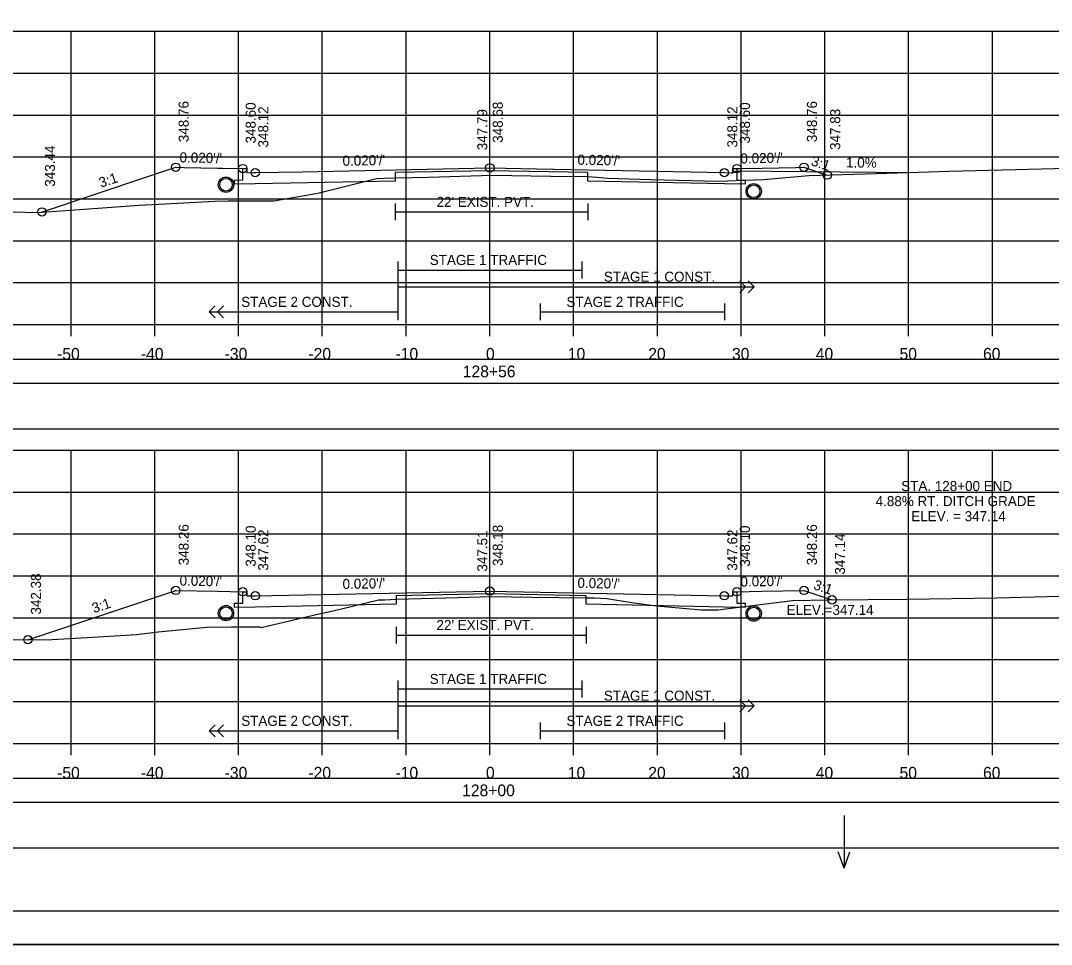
# Model space of a CAD drawing. Extents: x 1368122 to 1710785, y 373130 to 557566.
# Drawn here: x 1368632.9 to 1368755.9, y 377183.7 to 377294 of the extents above; entities that cross this region are included whole.
import ezdxf

# ---------------------------------------------------------------- set-up
doc = ezdxf.new("R2010")
doc.units = 0
for name, color, linetype in [('R_Alt Surface', 7, 'Continuous'), ('R_Axis', 7, 'Continuous'), ('R_Axis Annot', 7, 'Continuous'), ('R_Border', 7, 'Continuous'), ('R_Drive', 7, 'Continuous'), ('R_Exist Surface', 7, 'Continuous'), ('R_Fin Surface', 7, 'Continuous'), ('R_Grid', 7, 'Continuous'), ('R_No Plot', 7, 'Continuous'), ('R_Striping', 7, 'Continuous'), ('R_Water', 7, 'Continuous'), ('R_Water Annot', 7, 'Continuous'), ('R_Xsect Elev', 7, 'Continuous'), ('R_Xsect Slope', 7, 'Continuous')]:
    doc.layers.add(name, color=color, linetype=linetype)

msp = doc.modelspace()

# ---------------------------------------------------------------- linework, layer by layer
for points in [[(1368539.73, 377245.26), (1368838.03, 377245.26), (1368838.03, 377250.67), (1368539.73, 377250.67)], [(1368539.73, 377195.26), (1368838.03, 377195.26), (1368838.03, 377200.67), (1368539.73, 377200.67)]]:
    msp.add_lwpolyline(points, close=True)
at = {"layer": 'R_Alt Surface'}
for points in [[(1368718.38, 377276.33), (1368718.38, 377274.99), (1368719.38, 377274.97), (1368719.38, 377274.47), (1368716.88, 377274.52), (1368700.58, 377274.85), (1368700.58, 377275.85), (1368688.88, 377276.08), (1368677.56, 377275.85), (1368677.56, 377274.85), (1368660.88, 377274.52), (1368658.38, 377274.47), (1368658.38, 377274.97), (1368659.38, 377274.99), (1368659.38, 377276.33)], [(1368677.56, 377272.16), (1368677.56, 377270.16)], [(1368700.58, 377272.16), (1368700.58, 377270.16)], [(1368677.56, 377271.16), (1368700.58, 377271.16)], [(1368718.38, 377225.83), (1368718.38, 377224.48), (1368719.38, 377224.46), (1368719.38, 377223.96), (1368716.88, 377224.01), (1368700.4, 377224.35), (1368700.4, 377225.35), (1368688.88, 377225.58), (1368677.71, 377225.35), (1368677.71, 377224.35), (1368660.88, 377224.01), (1368658.38, 377223.96), (1368658.38, 377224.46), (1368659.38, 377224.48), (1368659.38, 377225.83)], [(1368677.71, 377221.66), (1368677.71, 377219.66)], [(1368700.4, 377221.66), (1368700.4, 377219.66)], [(1368677.71, 377220.66), (1368700.4, 377220.66)]]:
    msp.add_lwpolyline(points, dxfattribs=at)
for points in [[(1368539.73, 377250.72), (1368838.03, 377250.72), (1368838.03, 377253.54), (1368539.73, 377253.54)], [(1368539.73, 377200.72), (1368838.03, 377200.72), (1368838.03, 377203.54), (1368539.73, 377203.54)]]:
    msp.add_lwpolyline(points, close=True, dxfattribs=at)
at = {"layer": 'R_Axis'}
for p, q in [((1368538.88, 377257.73), (1368838.88, 377257.73)), ((1368638.88, 377256.33), (1368638.88, 377257.73)), ((1368648.88, 377256.33), (1368648.88, 377257.73)), ((1368658.88, 377256.33), (1368658.88, 377257.73)), ((1368668.88, 377256.33), (1368668.88, 377257.73)), ((1368678.88, 377256.33), (1368678.88, 377257.73)), ((1368688.88, 377256.33), (1368688.88, 377257.73)), ((1368698.88, 377256.33), (1368698.88, 377257.73)), ((1368708.88, 377256.33), (1368708.88, 377257.73)), ((1368718.88, 377256.33), (1368718.88, 377257.73)), ((1368728.88, 377256.33), (1368728.88, 377257.73)), ((1368738.88, 377256.33), (1368738.88, 377257.73)), ((1368748.88, 377256.33), (1368748.88, 377257.73)), ((1368538.88, 377207.73), (1368838.88, 377207.73)), ((1368638.88, 377206.33), (1368638.88, 377207.73)), ((1368648.88, 377206.33), (1368648.88, 377207.73)), ((1368658.88, 377206.33), (1368658.88, 377207.73)), ((1368668.88, 377206.33), (1368668.88, 377207.73)), ((1368678.88, 377206.33), (1368678.88, 377207.73)), ((1368688.88, 377206.33), (1368688.88, 377207.73)), ((1368698.88, 377206.33), (1368698.88, 377207.73)), ((1368708.88, 377206.33), (1368708.88, 377207.73)), ((1368718.88, 377206.33), (1368718.88, 377207.73)), ((1368728.88, 377206.33), (1368728.88, 377207.73)), ((1368738.88, 377206.33), (1368738.88, 377207.73)), ((1368748.88, 377206.33), (1368748.88, 377207.73))]:
    msp.add_line(p, q, dxfattribs=at)
at = {"layer": 'R_Border'}
msp.add_line((1368847.06, 377187.73), (1368530.88, 377187.73), dxfattribs=at)
at = {"layer": 'R_Drive'}
for p, q in [((1368717.88, 377275.83), (1368718.38, 377276.08)), ((1368718.38, 377276.08), (1368739.03, 377275.86))]:
    msp.add_line(p, q, dxfattribs=at)
at = {"layer": 'R_Exist Surface'}
for points in [[(1368630.51, 377271.22), (1368634.88, 377271.11), (1368639.88, 377271.46), (1368647.01, 377271.98), (1368649.35, 377272.08), (1368656.04, 377272.46), (1368657.64, 377272.47), (1368661.75, 377272.48), (1368662.07, 377272.47), (1368663.08, 377272.48), (1368668.1, 377273.38), (1368668.54, 377273.46), (1368669, 377273.57), (1368675.36, 377275.16), (1368676.26, 377275.19), (1368677.56, 377275.22), (1368681.56, 377275.33), (1368689.14, 377275.53), (1368696.17, 377275.44), (1368700.58, 377275.38), (1368702.16, 377275.26), (1368702.91, 377275.19), (1368708.05, 377275.02), (1368716.15, 377274.82), (1368721.56, 377275.05), (1368726.95, 377275.5), (1368735.05, 377275.73), (1368743.72, 377276.02), (1368751.64, 377276.24), (1368759.35, 377276.43)], [(1368623.08, 377220.08), (1368636.63, 377220.12), (1368641.5, 377220.43), (1368646.7, 377220.74), (1368649.29, 377221.03), (1368655.1, 377221.61), (1368658.03, 377221.63), (1368661.37, 377221.63), (1368661.5, 377221.59), (1368661.6, 377221.55), (1368668.68, 377223.23), (1368669.82, 377223.48), (1368671.16, 377223.81), (1368675.58, 377224.85), (1368676.34, 377224.88), (1368677.71, 377224.95), (1368685.09, 377225.15), (1368689.02, 377225.25), (1368693.89, 377225.19), (1368700.4, 377225.12), (1368701.34, 377225.09), (1368702.86, 377225.03), (1368705.82, 377224.55), (1368708.79, 377224.16), (1368712.37, 377223.85), (1368714.15, 377223.68), (1368714.94, 377223.68), (1368716.1, 377223.68), (1368720.22, 377224.21), (1368725, 377224.79), (1368729.35, 377224.87), (1368738.67, 377224.94), (1368749.37, 377225.12), (1368767.46, 377225.58)]]:
    msp.add_lwpolyline(points, dxfattribs=at)
for centre in [(1368657.38, 377274.41), (1368720.38, 377273.63), (1368657.38, 377223.28), (1368720.38, 377223.24)]:
    msp.add_circle(centre, 0.917, dxfattribs=at)
at = {"layer": 'R_Fin Surface'}
for points in [[(1368635.34, 377271.14), (1368648.3, 377275.46), (1368651.38, 377276.49), (1368652.38, 377276.47), (1368656.38, 377276.39), (1368656.98, 377276.38), (1368659.38, 377276.33), (1368659.48, 377276.33), (1368659.88, 377276.33), (1368659.88, 377275.93), (1368659.88, 377275.83), (1368660.68, 377275.85), (1368660.88, 377275.85), (1368666.48, 377275.96), (1368688.88, 377276.41), (1368694.48, 377276.3), (1368716.88, 377275.85), (1368717.68, 377275.83), (1368717.88, 377275.83), (1368717.88, 377276.23), (1368717.88, 377276.33), (1368717.98, 377276.33), (1368718.38, 377276.33), (1368718.98, 377276.34), (1368721.38, 377276.39), (1368725.38, 377276.47), (1368726.38, 377276.49), (1368726.93, 377276.31), (1368729.16, 377275.56)], [(1368633.74, 377220.11), (1368651.38, 377225.99), (1368656.38, 377225.89), (1368659.38, 377225.83), (1368659.88, 377225.83), (1368659.88, 377225.33), (1368660.88, 377225.35), (1368688.88, 377225.91), (1368716.88, 377225.35), (1368717.88, 377225.33), (1368717.88, 377225.83), (1368718.38, 377225.83), (1368721.38, 377225.89), (1368726.38, 377225.99), (1368729.73, 377224.87)]]:
    msp.add_lwpolyline(points, dxfattribs=at)
at = {"layer": 'R_Grid'}
for p, q in [((1368538.88, 377292.73), (1368838.88, 377292.73)), ((1368638.88, 377257.73), (1368638.88, 377292.73)), ((1368648.88, 377257.73), (1368648.88, 377292.73)), ((1368658.88, 377257.73), (1368658.88, 377292.73)), ((1368668.88, 377257.73), (1368668.88, 377292.73)), ((1368678.88, 377257.73), (1368678.88, 377292.73)), ((1368688.88, 377257.73), (1368688.88, 377292.73)), ((1368698.88, 377257.73), (1368698.88, 377292.73)), ((1368708.88, 377257.73), (1368708.88, 377292.73)), ((1368718.88, 377257.73), (1368718.88, 377292.73)), ((1368728.88, 377257.73), (1368728.88, 377292.73)), ((1368738.88, 377257.73), (1368738.88, 377292.73)), ((1368748.88, 377257.73), (1368748.88, 377292.73)), ((1368538.88, 377287.73), (1368838.88, 377287.73)), ((1368538.88, 377282.73), (1368838.88, 377282.73)), ((1368538.88, 377277.73), (1368838.88, 377277.73)), ((1368538.88, 377272.73), (1368838.88, 377272.73)), ((1368538.88, 377267.73), (1368838.88, 377267.73)), ((1368538.88, 377262.73), (1368838.88, 377262.73)), ((1368538.88, 377257.73), (1368838.88, 377257.73)), ((1368538.88, 377242.73), (1368838.88, 377242.73)), ((1368638.88, 377207.73), (1368638.88, 377242.73)), ((1368648.88, 377207.73), (1368648.88, 377242.73)), ((1368658.88, 377207.73), (1368658.88, 377242.73)), ((1368668.88, 377207.73), (1368668.88, 377242.73)), ((1368678.88, 377207.73), (1368678.88, 377242.73)), ((1368688.88, 377207.73), (1368688.88, 377242.73)), ((1368698.88, 377207.73), (1368698.88, 377242.73)), ((1368708.88, 377207.73), (1368708.88, 377242.73)), ((1368718.88, 377207.73), (1368718.88, 377242.73)), ((1368728.88, 377207.73), (1368728.88, 377242.73)), ((1368738.88, 377207.73), (1368738.88, 377242.73)), ((1368748.88, 377207.73), (1368748.88, 377242.73)), ((1368538.88, 377237.73), (1368838.88, 377237.73)), ((1368538.88, 377232.73), (1368838.88, 377232.73)), ((1368538.88, 377227.73), (1368838.88, 377227.73)), ((1368538.88, 377222.73), (1368838.88, 377222.73)), ((1368538.88, 377217.73), (1368838.88, 377217.73)), ((1368538.88, 377212.73), (1368838.88, 377212.73)), ((1368538.88, 377207.73), (1368838.88, 377207.73))]:
    msp.add_line(p, q, dxfattribs=at)
at = {"layer": 'R_No Plot'}
msp.add_line((1368518.48, 377183.75), (1368851.81, 377183.75), dxfattribs=at)
for points in [[(1368518.47, 377397.09), (1368851.81, 377397.09), (1368851.81, 377183.75), (1368518.47, 377183.75)], [(1368764.8, 377393.19), (1368784.42, 377393.19), (1368784.42, 377383.31), (1368800.53, 377383.31), (1368823.73, 377383.31), (1368823.85, 377355.15), (1368847.06, 377355.15), (1368847.06, 377187.73), (1368530.88, 377187.73), (1368530.88, 377393.19)]]:
    msp.add_lwpolyline(points, close=True, dxfattribs=at)
for centre in [(1368651.38, 377276.49), (1368659.38, 377276.33), (1368688.88, 377276.41), (1368718.38, 377276.33), (1368726.38, 377276.49), (1368660.88, 377275.85), (1368716.88, 377275.85), (1368729.16, 377275.56), (1368635.42, 377271.17), (1368651.38, 377225.99), (1368659.38, 377225.83), (1368688.88, 377225.91), (1368718.38, 377225.83), (1368726.38, 377225.99), (1368660.88, 377225.35), (1368716.88, 377225.35), (1368729.73, 377224.87), (1368729.73, 377224.87), (1368633.74, 377220.11)]:
    msp.add_circle(centre, 0.5, dxfattribs=at)
at = {"layer": 'R_Striping'}
for p, q in [((1368719.42, 377262.23), (1368718.71, 377262.94)), ((1368718.71, 377261.52), (1368719.42, 377262.23)), ((1368720.42, 377262.23), (1368719.71, 377262.94)), ((1368719.71, 377261.52), (1368720.42, 377262.23)), ((1368655.38, 377259.23), (1368656.09, 377259.94)), ((1368656.38, 377259.23), (1368657.09, 377259.94)), ((1368655.38, 377259.23), (1368677.88, 377259.23)), ((1368656.09, 377258.52), (1368655.38, 377259.23)), ((1368657.09, 377258.52), (1368656.38, 377259.23)), ((1368719.42, 377212.23), (1368718.71, 377212.94)), ((1368720.42, 377212.23), (1368719.71, 377212.94)), ((1368718.71, 377211.52), (1368719.42, 377212.23)), ((1368719.71, 377211.52), (1368720.42, 377212.23)), ((1368655.38, 377209.23), (1368656.09, 377209.94)), ((1368655.38, 377209.23), (1368677.88, 377209.23)), ((1368656.09, 377208.52), (1368655.38, 377209.23)), ((1368656.38, 377209.23), (1368657.09, 377209.94)), ((1368657.09, 377208.52), (1368656.38, 377209.23))]:
    msp.add_line(p, q, dxfattribs=at)
for points in [[(1368677.88, 377265.23), (1368677.88, 377258.23)], [(1368699.88, 377265.23), (1368699.88, 377263.23)], [(1368677.88, 377264.23), (1368699.88, 377264.23)], [(1368677.88, 377262.23), (1368720.42, 377262.23)], [(1368694.88, 377260.23), (1368694.88, 377258.23)], [(1368716.88, 377260.23), (1368716.88, 377258.23)], [(1368694.88, 377259.23), (1368716.88, 377259.23)], [(1368677.88, 377215.23), (1368677.88, 377208.23)], [(1368699.88, 377215.23), (1368699.88, 377213.23)], [(1368677.88, 377214.23), (1368699.88, 377214.23)], [(1368677.88, 377212.23), (1368720.42, 377212.23)], [(1368694.88, 377210.23), (1368694.88, 377208.23)], [(1368694.88, 377209.23), (1368716.88, 377209.23)], [(1368716.88, 377210.23), (1368716.88, 377208.23)]]:
    msp.add_lwpolyline(points, dxfattribs=at)
at = {"layer": 'R_Water'}
for centre in [(1368657.38, 377274.41), (1368720.38, 377273.63), (1368657.38, 377223.28), (1368720.38, 377223.24)]:
    msp.add_circle(centre, 0.75, dxfattribs=at)
at = {"layer": 'R_Water Annot'}
for p, q in [((1368731.17, 377199.14), (1368731.17, 377192.86)), ((1368731.17, 377192.86), (1368730.47, 377194.78)), ((1368731.17, 377192.86), (1368731.87, 377194.78))]:
    msp.add_line(p, q, dxfattribs=at)
at = {"layer": 'R_Xsect Elev'}
for p, q in [((1368688.88, 377275.52), (1368688.88, 377285.52)), ((1368688.88, 377225.24), (1368688.88, 377235.24))]:
    msp.add_line(p, q, dxfattribs=at)

# ---------------------------------------------------------------- texts
at = {"layer": 'R_Axis Annot'}
for s, p in [('-50', (1368637.22, 377253.53)), ('-40', (1368647.22, 377253.53)), ('-30', (1368657.22, 377253.53)), ('-20', (1368667.22, 377253.53)), ('-10', (1368677.62, 377253.53)), ('0', (1368688.42, 377253.53)), ('10', (1368698.19, 377253.53)), ('20', (1368707.79, 377253.53)), ('30', (1368717.79, 377253.53)), ('40', (1368727.79, 377253.53)), ('50', (1368737.79, 377253.53)), ('60', (1368747.76, 377253.53)), ('128+56', (1368685.65, 377251.43)), ('-50', (1368637.22, 377203.53)), ('-40', (1368647.22, 377203.53)), ('-30', (1368657.22, 377203.53)), ('-20', (1368667.22, 377203.53)), ('-10', (1368677.62, 377203.53)), ('0', (1368688.42, 377203.53)), ('10', (1368698.19, 377203.53)), ('20', (1368707.79, 377203.53)), ('30', (1368717.79, 377203.53)), ('40', (1368727.79, 377203.53)), ('50', (1368737.79, 377203.53)), ('60', (1368747.76, 377203.53)), ('128+00', (1368685.57, 377201.43))]:
    msp.add_text(s, height=1.4, dxfattribs=at).set_placement(p)
at = {"layer": 'R_Striping'}
for s, p in [('STAGE 1 TRAFFIC', (1368681.71, 377264.83)), ('STAGE 1 CONST.', (1368702.49, 377262.83)), ('STAGE 2 CONST.', (1368659.2, 377259.83)), ('STAGE 2 TRAFFIC', (1368698.03, 377259.83)), ('STAGE 1 TRAFFIC', (1368681.71, 377214.83)), ('STAGE 1 CONST.', (1368702.49, 377212.83)), ('STAGE 2 CONST.', (1368659.2, 377209.83)), ('STAGE 2 TRAFFIC', (1368698.03, 377209.83))]:
    msp.add_text(s, height=1.2, dxfattribs=at).set_placement(p)
at = {"layer": 'R_Water'}
for p in [(1368682.52, 377271.76), (1368682.51, 377221.26)]:
    msp.add_text("22' EXIST. PVT.", height=1.2, dxfattribs=at).set_placement(p)
at = {"layer": 'R_Xsect Elev'}
for s, rotation, p in [('348.76', 90, (1368652.93, 377279.49)), ('348.60', 90, (1368660.93, 377279.33)), ('348.68', 90, (1368690.43, 377279.41)), ('348.60', 90, (1368719.93, 377279.33)), ('348.76', 90, (1368727.93, 377279.49)), ('348.12', 90, (1368662.43, 377278.85)), ('347.79', 90, (1368688.58, 377278.52)), ('348.12', 90, (1368718.43, 377278.85)), ('347.83', 90, (1368730.71, 377278.56)), ('343.44', 90, (1368636.97, 377274.17)), ('1.0%', 359.4006, (1368731.4, 377276.47)), ('348.26', 90, (1368652.93, 377228.99)), ('348.10', 90, (1368660.93, 377228.83)), ('348.18', 90, (1368690.43, 377228.91)), ('348.10', 90, (1368719.93, 377228.83)), ('348.26', 90, (1368727.93, 377228.99)), ('347.62', 90, (1368662.43, 377228.35)), ('347.51', 90, (1368688.58, 377228.24)), ('347.62', 90, (1368718.43, 377228.35)), ('347.14', 90, (1368731.28, 377227.87)), ('347.14', 90, (1368731.28, 377227.87)), ('342.38', 90, (1368635.29, 377223.11))]:
    msp.add_text(s, height=1.2, rotation=rotation, dxfattribs=at).set_placement(p)
for s, p in [('STA. 128+00 END ', (1368737.99, 377237.85)), ('4.88% RT. DITCH GRADE', (1368734.94, 377236.05)), ('ELEV. = 347.14', (1368739.19, 377234.25)), ('ELEV.=347.14', (1368724.3, 377223.07))]:
    msp.add_text(s, height=1.2, dxfattribs=at).set_placement(p)
at = {"layer": 'R_Xsect Slope'}
for s, rotation, p in [("0.020'/'", 358.8542, (1368651.83, 377277.08)), ("0.020'/'", 1.1458, (1368671.31, 377276.66)), ("0.020'/'", 358.8542, (1368699.33, 377276.8)), ("0.020'/'", 1.1458, (1368718.81, 377276.94)), ('3:1', 341.5651, (1368727.14, 377276.76)), ('3:1', 18.4349, (1368642.45, 377274.04)), ("0.020'/'", 358.8542, (1368651.83, 377226.58)), ("0.020'/'", 1.1458, (1368671.31, 377226.16)), ("0.020'/'", 358.8542, (1368699.33, 377226.3)), ("0.020'/'", 1.1458, (1368718.81, 377226.44)), ('3:1', 341.5651, (1368727.43, 377226.17)), ('3:1', 18.4349, (1368641.61, 377223.26))]:
    msp.add_text(s, height=1.2, rotation=rotation, dxfattribs=at).set_placement(p)

doc.saveas('drawing.dxf')
